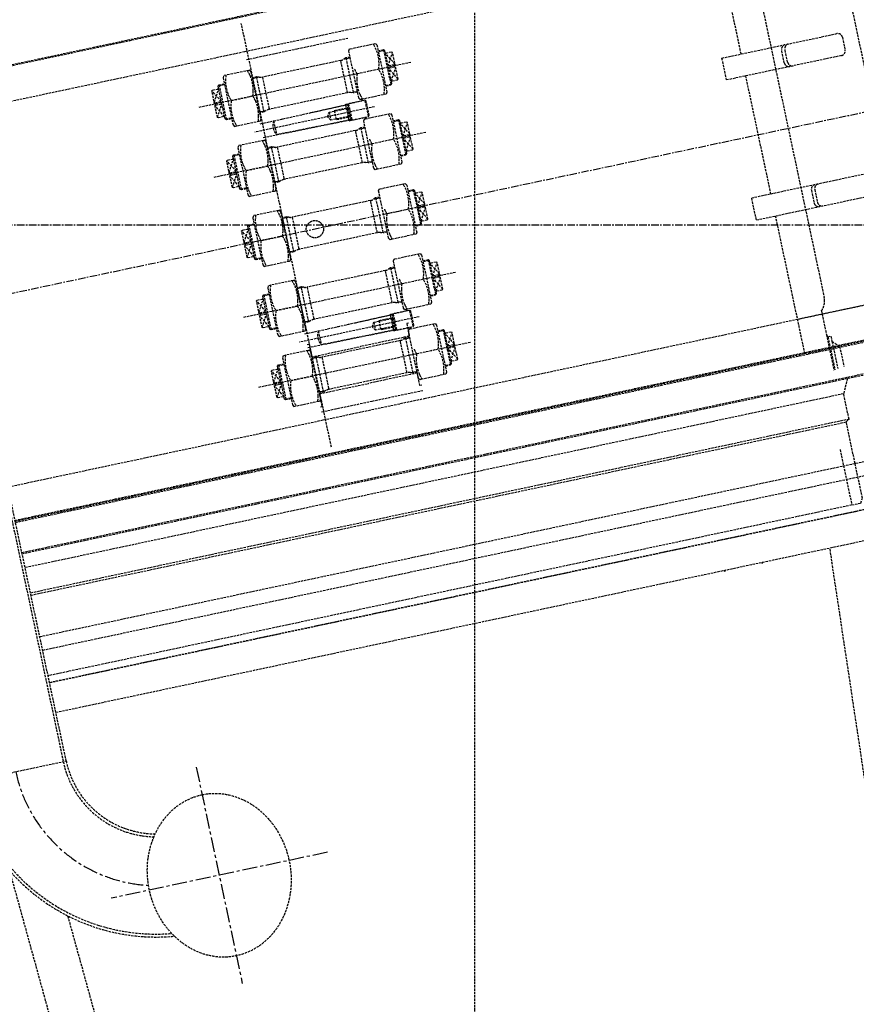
# Model space of a CAD drawing. Header units: millimetres. Extents: x 42975 to 708721, y 118172 to 172014.
# Tile 309 of 316: x 350619 to 352395, y 145982 to 148073. Entities that reach past the tile are written whole.
import ezdxf

# ---------------------------------------------------------------- set-up
doc = ezdxf.new("R2010")
doc.units = ezdxf.units.MM
for name, pattern in [('AM_DIN_F_W050', [6.25, 4.75, -1.5]), ('ГТО-1 Пунктир', [7, 5, -2]), ('осевая', [50.8, 31.75, -6.35, 6.35, -6.35])]:
    doc.linetypes.add(name, pattern=pattern)
for name, color, linetype, lineweight in [('AM_3', 6, 'AM_DIN_F_W050', 25), ('ГТО-2_Оси_025', 6, 'осевая', 25), ('ГТО-2_Пунктир_025', 151, 'ГТО-1 Пунктир', 25), ('ГТО-2_Размеры_035', 2, 'Continuous', 35), ('ОГОС_Пунктир_025', 151, 'ГТО-1 Пунктир', 25), ('ОГСО_Оси_025', 7, 'осевая', 25)]:
    doc.layers.add(name, color=color, linetype=linetype, lineweight=lineweight)

# ---------------------------------------------------------------- blocks, each defined once
blk = doc.blocks.new('ОГСО_Затвор_План')
at = {"layer": 'AM_3'}
blk.add_circle((-43.4, 0), 18.3, dxfattribs=at)
at = {"layer": 'ГТО-2_Оси_025', "ltscale": 0.5}
blk.add_line((1439.7, 0), (-1270.3, 0), dxfattribs=at)
at = {"layer": 'ОГОС_Пунктир_025'}
for p, q in [((1140.2, 475), (-794.6, 475)), ((1142.2, 473), (-794.6, 473)), ((919, 175.8), (919, 473)), ((-105.3, -460), (-105.3, 460)), ((-110.3, 400), (109.7, 400)), ((109.7, 400), (1142.2, 400)), ((-110.3, 382.5), (-0.3, 382.5)), ((-0.3, 382.5), (109.7, 382.5)), ((-181.3, 334), (-181.3, 336)), ((-180.4, 340.4), (-168.3, 340.4)), ((-178.8, 342), (-178.8, 266)), ((-92.6, 340.4), (-106.3, 340.4)), ((-97.1, 266), (-97.1, 342)), ((-85.3, 339), (-85.3, 269)), ((84.7, 269), (84.7, 339)), ((92, 340.4), (105.7, 340.4)), ((96.5, 342), (96.5, 266)), ((179.8, 340.4), (167.7, 340.4)), ((178.2, 342), (178.2, 266)), ((180.7, 334), (180.7, 336)), ((-196.3, 307.8), (-181.3, 334)), ((-181.3, 306.6), (-196.3, 333)), ((-181.3, 272), (-181.3, 334)), ((195.7, 307.8), (180.7, 334)), ((180.7, 272), (180.7, 334)), ((180.7, 306.6), (195.7, 333)), ((229.7, 304), (-230.3, 304)), ((-196.3, 275), (-181.3, 301.4)), ((-181.3, 274), (-196.3, 300.2)), ((-194.3, 301.4), (-194.3, 306.6)), ((-160.2, 304), (-113.4, 304)), ((159.6, 304), (112.8, 304)), ((195.7, 275), (180.7, 301.4)), ((180.7, 274), (195.7, 300.2)), ((193.7, 301.4), (193.7, 306.6)), ((-180.4, 267.6), (-181.3, 268.5)), ((-178.8, 266), (-180.4, 267.6)), ((-168.3, 267.6), (-180.4, 267.6)), ((-168.3, 266), (-178.8, 266)), ((-92.6, 267.6), (-106.3, 267.6)), ((92, 267.6), (105.7, 267.6)), ((167.7, 267.6), (179.8, 267.6)), ((167.7, 266), (178.2, 266)), ((178.2, 266), (179.8, 267.6)), ((179.8, 267.6), (180.7, 268.5)), ((-81.3, 243), (-81.3, 213)), ((37.7, 236.6), (37.7, 219.4)), ((49.7, 238), (77.4, 238)), ((49.7, 218), (49.7, 238)), ((75.7, 211.4), (75.7, 244.6)), ((76.6, 236.6), (76.6, 219.4)), ((77.7, 217.5), (77.7, 238.5)), ((81.7, 245.5), (81.7, 210.5)), ((117.7, 210.5), (117.7, 245.5)), ((134.7, 228), (-125.3, 228)), ((49.7, 218), (77.4, 218)), ((-180.4, 188.4), (-168.3, 188.4)), ((-178.8, 190), (-178.8, 114)), ((-92.6, 188.4), (-106.3, 188.4)), ((-97.1, 114), (-97.1, 190)), ((92, 188.4), (105.7, 188.4)), ((96.5, 190), (96.5, 114)), ((179.8, 188.4), (167.7, 188.4)), ((178.2, 190), (178.2, 114)), ((-196.3, 155.8), (-181.3, 182)), ((-181.3, 154.6), (-196.3, 181)), ((-181.3, 182), (-181.3, 184)), ((-181.3, 120), (-181.3, 182)), ((-85.3, 187), (-85.3, 117)), ((84.7, 117), (84.7, 187)), ((180.7, 182), (180.7, 184)), ((195.7, 155.8), (180.7, 182)), ((180.7, 120), (180.7, 182)), ((180.7, 154.6), (195.7, 181)), ((877.3, 128.2), (877.3, 175.7)), ((229.7, 152), (-230.3, 152)), ((-196.3, 123), (-181.3, 149.4)), ((-181.3, 122), (-196.3, 148.2)), ((-194.3, 149.4), (-194.3, 154.6)), ((-160.2, 152), (-113.4, 152)), ((159.6, 152), (112.8, 152)), ((195.7, 123), (180.7, 149.4)), ((180.7, 122), (195.7, 148.2)), ((193.7, 149.4), (193.7, 154.6)), ((919, -128.3), (919, 128.2)), ((-180.4, 115.6), (-181.3, 116.5)), ((-178.8, 114), (-180.4, 115.6)), ((-168.3, 115.6), (-180.4, 115.6)), ((-168.3, 114), (-178.8, 114)), ((-92.6, 115.6), (-106.3, 115.6)), ((92, 115.6), (105.7, 115.6)), ((167.7, 115.6), (179.8, 115.6)), ((167.7, 114), (178.2, 114)), ((178.2, 114), (179.8, 115.6)), ((179.8, 115.6), (180.7, 116.5)), ((-196.3, 3.8), (-181.3, 30)), ((-181.3, 2.6), (-196.3, 29)), ((-181.3, 30), (-181.3, 32)), ((-181.3, -32), (-181.3, 30)), ((-180.4, 36.4), (-168.3, 36.4)), ((-178.8, 38), (-178.8, -38)), ((-92.6, 36.4), (-106.3, 36.4)), ((-97.1, -38), (-97.1, 38)), ((-85.3, 35), (-85.3, -35)), ((84.7, -35), (84.7, 35)), ((92, 36.4), (105.7, 36.4)), ((96.5, 38), (96.5, -38)), ((179.8, 36.4), (167.7, 36.4)), ((178.2, 38), (178.2, -38)), ((180.7, 30), (180.7, 32)), ((195.7, 3.8), (180.7, 30)), ((180.7, -32), (180.7, 30)), ((180.7, 2.6), (195.7, 29)), ((-194.3, -2.6), (-194.3, 2.6)), ((193.7, -2.6), (193.7, 2.6)), ((-196.3, -29), (-181.3, -2.6)), ((-181.3, -30), (-196.3, -3.8)), ((-160.2, 0), (-113.4, 0)), ((159.6, 0), (112.8, 0)), ((195.7, -29), (180.7, -2.6)), ((180.7, -30), (195.7, -3.8)), ((-180.4, -36.4), (-181.3, -35.5)), ((-178.8, -38), (-180.4, -36.4)), ((-168.3, -36.4), (-180.4, -36.4)), ((-168.3, -38), (-178.8, -38)), ((-92.6, -36.4), (-106.3, -36.4)), ((92, -36.4), (105.7, -36.4)), ((167.7, -36.4), (179.8, -36.4)), ((167.7, -38), (178.2, -38)), ((178.2, -38), (179.8, -36.4)), ((179.8, -36.4), (180.7, -35.5)), ((-196.3, -148.2), (-181.3, -122)), ((-181.3, -149.4), (-196.3, -123)), ((-181.3, -122), (-181.3, -120)), ((-181.3, -184), (-181.3, -122)), ((-180.4, -115.6), (-168.3, -115.6)), ((-178.8, -114), (-178.8, -190)), ((-92.6, -115.6), (-106.3, -115.6)), ((-97.1, -190), (-97.1, -114)), ((-85.3, -117), (-85.3, -187)), ((84.7, -187), (84.7, -117)), ((92, -115.6), (105.7, -115.6)), ((96.5, -114), (96.5, -190)), ((179.8, -115.6), (167.7, -115.6)), ((178.2, -114), (178.2, -190)), ((180.7, -122), (180.7, -120)), ((195.7, -148.2), (180.7, -122)), ((180.7, -184), (180.7, -122)), ((180.7, -149.4), (195.7, -123)), ((877.3, -175.7), (877.3, -128.3)), ((229.7, -152), (-230.3, -152)), ((-196.3, -181), (-181.3, -154.6)), ((-181.3, -182), (-196.3, -155.8)), ((-194.3, -154.6), (-194.3, -149.4)), ((-160.2, -152), (-113.4, -152)), ((159.6, -152), (112.8, -152)), ((195.7, -181), (180.7, -154.6)), ((180.7, -182), (195.7, -155.8)), ((193.7, -154.6), (193.7, -149.4)), ((-180.4, -188.4), (-181.3, -187.5)), ((179.8, -188.4), (180.7, -187.5)), ((919, -475), (919, -175.8)), ((-178.8, -190), (-180.4, -188.4)), ((-168.3, -188.4), (-180.4, -188.4)), ((-168.3, -190), (-178.8, -190)), ((-92.6, -188.4), (-106.3, -188.4)), ((92, -188.4), (105.7, -188.4)), ((167.7, -188.4), (179.8, -188.4)), ((167.7, -190), (178.2, -190)), ((178.2, -190), (179.8, -188.4)), ((134.7, -228), (-125.3, -228)), ((-81.3, -213), (-81.3, -243)), ((37.7, -219.4), (37.7, -236.6)), ((49.7, -218), (77.4, -218)), ((49.7, -238), (49.7, -218)), ((75.7, -244.6), (75.7, -211.4)), ((76.6, -219.4), (76.6, -236.6)), ((77.7, -238.5), (77.7, -217.5)), ((81.7, -210.5), (81.7, -245.5)), ((117.7, -245.5), (117.7, -210.5)), ((49.7, -238), (77.4, -238)), ((-800.9, -253.6), (-800.9, -995)), ((-794.6, -995), (-794.6, -253.6)), ((-180.4, -267.6), (-168.3, -267.6)), ((-178.8, -266), (-178.8, -342)), ((-92.6, -267.6), (-106.3, -267.6)), ((-97.1, -342), (-97.1, -266)), ((-85.3, -269), (-85.3, -339)), ((84.7, -339), (84.7, -269)), ((92, -267.6), (105.7, -267.6)), ((96.5, -266), (96.5, -342)), ((179.8, -267.6), (167.7, -267.6)), ((178.2, -266), (178.2, -342)), ((-196.3, -300.2), (-181.3, -274)), ((-181.3, -301.4), (-196.3, -275)), ((-181.3, -274), (-181.3, -272)), ((-181.3, -336), (-181.3, -274)), ((180.7, -274), (180.7, -272)), ((195.7, -300.2), (180.7, -274)), ((180.7, -336), (180.7, -274)), ((180.7, -301.4), (195.7, -275)), ((229.7, -304), (-230.3, -304)), ((-196.3, -333), (-181.3, -306.6)), ((-181.3, -334), (-196.3, -307.8)), ((-194.3, -306.6), (-194.3, -301.4)), ((-160.2, -304), (-113.4, -304)), ((159.6, -304), (112.8, -304)), ((195.7, -333), (180.7, -306.6)), ((180.7, -334), (195.7, -307.8)), ((193.7, -306.6), (193.7, -301.4)), ((-180.4, -340.4), (-181.3, -339.5)), ((-178.8, -342), (-180.4, -340.4)), ((-168.3, -340.4), (-180.4, -340.4)), ((-168.3, -342), (-178.8, -342)), ((-92.6, -340.4), (-106.3, -340.4)), ((92, -340.4), (105.7, -340.4)), ((167.7, -340.4), (179.8, -340.4)), ((167.7, -342), (178.2, -342)), ((178.2, -342), (179.8, -340.4)), ((179.8, -340.4), (180.7, -339.5)), ((-110.3, -382.5), (-0.3, -382.5)), ((-0.3, -382.5), (109.7, -382.5)), ((-110.3, -400), (109.7, -400)), ((109.7, -400), (1142.2, -400)), ((972.2, -444.3), (972.2, -521.9)), ((974.3, -450), (974.3, -521.7)), ((1142.2, -473), (-794.6, -473)), ((1140.2, -475), (-794.6, -475)), ((-794.6, -477), (1142.2, -477)), ((980.7, -461.2), (980.7, -520.4)), ((994.4, -475), (994.4, -518.7)), ((1142.2, -543), (-794.6, -543)), ((996.3, -545), (981.7, -575.3)), ((981.7, -575.3), (-794.6, -575.3)), ((981.7, -630.5), (-794.6, -630.5)), ((-794.6, -635), (974.7, -635)), ((949.7, -810), (-794.6, -810)), ((1142.4, -825), (-794.6, -825)), ((-794.6, -825), (975.2, -825)), ((1142.4, -890), (-794.6, -890)), ((-1013.7, -995), (-794.6, -995))]:
    blk.add_line(p, q, dxfattribs=at)
for points in [[(919, -400), (1142.2, -400), (1142.2, -463), (1169.7, -435.5), (1169.7, 400), (1169.7, 435.5), (1142.2, 463), (1142.2, 400), (919, 400)], [(-794.6, 400), (-110.3, 400)], [(-110.3, 359), (-165.1, 359), (-167.3, 355.2), (-167.3, 252.8), (-165.1, 249), (-110.3, 249)], [(-110.3, 249), (-108.5, 249), (-106.3, 252.8), (-106.3, 355.2), (-108.5, 359), (-110.3, 359)], [(109.7, 249), (107.9, 249), (105.7, 252.8), (105.7, 355.2), (107.9, 359), (109.7, 359)], [(109.7, 359), (164.5, 359), (166.7, 355.2), (166.7, 252.8), (164.5, 249), (109.7, 249)], [(-196.3, 307.8), (-194.3, 306.6), (-181.3, 306.6)], [(-196.3, 300.2), (-194.3, 301.4), (-181.3, 301.4)], [(195.7, 307.8), (193.7, 306.6), (180.7, 306.6)], [(195.7, 300.2), (193.7, 301.4), (180.7, 301.4)], [(-110.3, 243), (-81.3, 243), (75.7, 244.6), (75.7, 246), (109.7, 246)], [(79.7, 217.5), (77.7, 217.5), (76.6, 219.4), (37.7, 219.4), (32.7, 228), (37.7, 236.6), (76.6, 236.6), (77.7, 238.5), (79.7, 238.5)], [(109.7, 245.5), (81.7, 245.5), (79.7, 243.5), (79.7, 212.5), (81.7, 210.5), (109.7, 210.5)], [(109.7, 249.7), (113.7, 245.5)], [(109.7, 210.5), (117.7, 210.5), (119.7, 212.5), (119.7, 243.5), (117.7, 245.5), (109.7, 245.5)], [(-110.3, 213), (-81.3, 213), (75.7, 211.4), (75.7, 210), (109.7, 210)], [(109.7, 206.3), (113.7, 210.5)], [(-110.3, 207), (-165.1, 207), (-167.3, 203.2), (-167.3, 100.8), (-165.1, 97), (-110.3, 97)], [(-110.3, 97), (-108.5, 97), (-106.3, 100.8), (-106.3, 203.2), (-108.5, 207), (-110.3, 207)], [(109.7, 97), (107.9, 97), (105.7, 100.8), (105.7, 203.2), (107.9, 207), (109.7, 207)], [(109.7, 207), (164.5, 207), (166.7, 203.2), (166.7, 100.8), (164.5, 97), (109.7, 97)], [(-196.3, 155.8), (-194.3, 154.6), (-181.3, 154.6)], [(-196.3, 148.2), (-194.3, 149.4), (-181.3, 149.4)], [(195.7, 155.8), (193.7, 154.6), (180.7, 154.6)], [(195.7, 148.2), (193.7, 149.4), (180.7, 149.4)], [(-110.3, 55), (-165.1, 55), (-167.3, 51.2), (-167.3, -51.2), (-165.1, -55), (-110.3, -55)], [(-110.3, -55), (-108.5, -55), (-106.3, -51.2), (-106.3, 51.2), (-108.5, 55), (-110.3, 55)], [(109.7, -55), (107.9, -55), (105.7, -51.2), (105.7, 51.2), (107.9, 55), (109.7, 55)], [(109.7, 55), (164.5, 55), (166.7, 51.2), (166.7, -51.2), (164.5, -55), (109.7, -55)], [(-196.3, 3.8), (-194.3, 2.6), (-181.3, 2.6)], [(195.7, 3.8), (193.7, 2.6), (180.7, 2.6)], [(-196.3, -3.8), (-194.3, -2.6), (-181.3, -2.6)], [(195.7, -3.8), (193.7, -2.6), (180.7, -2.6)], [(-110.3, -97), (-165.1, -97), (-167.3, -100.8), (-167.3, -203.2), (-165.1, -207), (-110.3, -207)], [(-110.3, -207), (-108.5, -207), (-106.3, -203.2), (-106.3, -100.8), (-108.5, -97), (-110.3, -97)], [(109.7, -207), (107.9, -207), (105.7, -203.2), (105.7, -100.8), (107.9, -97), (109.7, -97)], [(109.7, -97), (164.5, -97), (166.7, -100.8), (166.7, -203.2), (164.5, -207), (109.7, -207)], [(-196.3, -148.2), (-194.3, -149.4), (-181.3, -149.4)], [(-196.3, -155.8), (-194.3, -154.6), (-181.3, -154.6)], [(195.7, -148.2), (193.7, -149.4), (180.7, -149.4)], [(195.7, -155.8), (193.7, -154.6), (180.7, -154.6)], [(109.7, -206.3), (113.7, -210.5)], [(-110.3, -213), (-81.3, -213), (75.7, -211.4), (75.7, -210), (109.7, -210)], [(79.7, -238.5), (77.7, -238.5), (76.6, -236.6), (37.7, -236.6), (32.7, -228), (37.7, -219.4), (76.6, -219.4), (77.7, -217.5), (79.7, -217.5)], [(109.7, -210.5), (81.7, -210.5), (79.7, -212.5), (79.7, -243.5), (81.7, -245.5), (109.7, -245.5)], [(109.7, -245.5), (117.7, -245.5), (119.7, -243.5), (119.7, -212.5), (117.7, -210.5), (109.7, -210.5)], [(-110.3, -249), (-165.1, -249), (-167.3, -252.8), (-167.3, -355.2), (-165.1, -359), (-110.3, -359)], [(-110.3, -236.5), (-106.3, -236.5), (-106.3, -264), (-0.3, -264)], [(-110.3, -243), (-81.3, -243), (75.7, -244.6), (75.7, -246), (109.7, -246)], [(-110.3, -359), (-108.5, -359), (-106.3, -355.2), (-106.3, -252.8), (-108.5, -249), (-110.3, -249)], [(109.7, -236.5), (105.7, -236.5), (105.7, -264), (-0.3, -264)], [(109.7, -359), (107.9, -359), (105.7, -355.2), (105.7, -252.8), (107.9, -249), (109.7, -249)], [(109.7, -249.7), (113.7, -245.5)], [(109.7, -249), (164.5, -249), (166.7, -252.8), (166.7, -355.2), (164.5, -359), (109.7, -359)], [(-196.3, -300.2), (-194.3, -301.4), (-181.3, -301.4)], [(-196.3, -307.8), (-194.3, -306.6), (-181.3, -306.6)], [(195.7, -300.2), (193.7, -301.4), (180.7, -301.4)], [(195.7, -307.8), (193.7, -306.6), (180.7, -306.6)], [(-110.3, -371.5), (-106.3, -371.5), (-106.3, -344), (-0.3, -344)], [(109.7, -371.5), (105.7, -371.5), (105.7, -344), (-0.3, -344)], [(-794.6, -400), (-110.3, -400)], [(-794.6, -545), (1140.2, -545), (1142.2, -543), (1142.2, -477), (1140.2, -475), (-794.6, -475)], [(974.7, -725), (974.7, -635), (981.7, -630.5), (981.7, -575.3)], [(949.7, -689.6), (949.7, -810), (969.2, -810), (974.7, -800.5), (974.7, -725)], [(-794.6, -725), (1140.2, -725), (1142.2, -727), (1142.2, -755), (-794.6, -755)], [(-794.6, -825), (1142.2, -825), (1142.2, -755), (-794.6, -755)]]:
    blk.add_lwpolyline(points, dxfattribs=at)
for points in [[(949.7, 475), (949.7, 400, -0.414214), (983.9, 365), (983.9, -367.1, -0.21363), (972.2, -393.3), (972.2, -444.3), (974.3, -450), (980.7, -450), (980.7, -461.2), (994.4, -475)], [(-160.2, 249, -0.178979), (-160.2, 304, -0.178979), (-160.2, 359)], [(-110.3, 348.3, 0.035103), (-113.4, 359)], [(159.6, 249, 0.178979), (159.6, 304, 0.178979), (159.6, 359)], [(-168.3, 266), (-178.8, 266), (-181.3, 268.5), (-181.3, 272, 0.414214), (-183.3, 274), (-194.3, 274), (-196.3, 275), (-196.3, 333), (-194.3, 334), (-183.3, 334, 0.414214), (-181.3, 336), (-181.3, 339.5), (-178.8, 342), (-168.3, 342)], [(-110.3, 314.7, 0.107335), (-110.3, 348.3)], [(105.7, 342), (96.5, 342), (91.5, 340.2, -0.087489), (84.7, 339), (-85.3, 339, -0.087489), (-92.1, 340.2), (-97.1, 342), (-106.3, 342)], [(167.7, 266), (178.2, 266), (180.7, 268.5), (180.7, 272, -0.414214), (182.7, 274), (193.7, 274), (195.7, 275), (195.7, 333), (193.7, 334), (182.7, 334, -0.414214), (180.7, 336), (180.7, 339.5), (178.2, 342), (167.7, 342)], [(-110.3, 293.3, 0.035103), (-113.4, 304, 0.035103), (-110.3, 314.7, 0.014588)], [(109.7, 293.3, -0.035103), (112.8, 304, -0.035103), (109.7, 314.7, -0.014588)], [(-110.3, 259.7, 0.107335), (-110.3, 293.3, 0.134219)], [(109.7, 259.7, -0.107335), (109.7, 293.3, -0.134219)], [(-113.4, 249, 0.035103), (-110.3, 259.7, 0.016745)], [(-113.4, 249, 0.035103), (-110.3, 259.7, 0.016745)], [(105.7, 266), (96.5, 266), (91.5, 267.8, 0.087489), (84.7, 269), (-85.3, 269, 0.087489), (-92.1, 267.8), (-97.1, 266), (-106.3, 266)], [(112.8, 249, -0.035103), (109.7, 259.7, -0.016745)], [(112.8, 249, -0.035103), (109.7, 259.7, -0.016745)], [(-0.3, 243.8), (75.7, 244.6), (79.7, 243.5), (79.7, 212.5), (75.7, 211.4), (-81.3, 213, -0.131657), (-85.3, 228, -0.131657), (-81.3, 243), (-0.3, 243.8)], [(-168.3, 114), (-178.8, 114), (-181.3, 116.5), (-181.3, 120, 0.414214), (-183.3, 122), (-194.3, 122), (-196.3, 123), (-196.3, 181), (-194.3, 182), (-183.3, 182, 0.414214), (-181.3, 184), (-181.3, 187.5), (-178.8, 190), (-168.3, 190)], [(-160.2, 97, -0.178979), (-160.2, 152, -0.178979), (-160.2, 207)], [(-110.3, 196.3, 0.035103), (-113.4, 207)], [(-110.3, 162.7, 0.107335), (-110.3, 196.3)], [(105.7, 190), (96.5, 190), (91.5, 188.2, -0.087489), (84.7, 187), (-85.3, 187, -0.087489), (-92.1, 188.2), (-97.1, 190), (-106.3, 190)], [(159.6, 97, 0.178979), (159.6, 152, 0.178979), (159.6, 207)], [(167.7, 114), (178.2, 114), (180.7, 116.5), (180.7, 120, -0.414214), (182.7, 122), (193.7, 122), (195.7, 123), (195.7, 181), (193.7, 182), (182.7, 182, -0.414214), (180.7, 184), (180.7, 187.5), (178.2, 190), (167.7, 190)], [(877.3, 175.7), (1126.6, 175.8, -0.414283), (1136.6, 165.8), (1136.6, 138.2, -0.414214), (1126.6, 128.2), (877.3, 128.2)], [(1014.7, 128.2, -0.414144), (1004.7, 138.2), (1004.7, 165.8, -0.414144), (1014.7, 175.8)], [(1021.9, 128.2, -0.414144), (1011.9, 138.2), (1011.9, 165.8, -0.414144), (1021.9, 175.8)], [(-110.3, 141.3, 0.035103), (-113.4, 152, 0.035103), (-110.3, 162.7, 0.014588)], [(109.7, 141.3, -0.035103), (112.8, 152, -0.035103), (109.7, 162.7, -0.014588)], [(-110.3, 107.7, 0.107335), (-110.3, 141.3, 0.134219)], [(109.7, 107.7, -0.107335), (109.7, 141.3, -0.134219)], [(-113.4, 97, 0.035103), (-110.3, 107.7, 0.016745)], [(105.7, 114), (96.5, 114), (91.5, 115.8, 0.087489), (84.7, 117), (-85.3, 117, 0.087489), (-92.1, 115.8), (-97.1, 114), (-106.3, 114)], [(112.8, 97, -0.035103), (109.7, 107.7, -0.016745)], [(-160.2, -55, -0.178979), (-160.2, 0, -0.178979), (-160.2, 55)], [(-110.3, 44.3, 0.035103), (-113.4, 55)], [(-110.3, 10.7, 0.107335), (-110.3, 44.3)], [(159.6, -55, 0.178979), (159.6, 0, 0.178979), (159.6, 55)], [(-168.3, -38), (-178.8, -38), (-181.3, -35.5), (-181.3, -32, 0.414214), (-183.3, -30), (-194.3, -30), (-196.3, -29), (-196.3, 29), (-194.3, 30), (-183.3, 30, 0.414214), (-181.3, 32), (-181.3, 35.5), (-178.8, 38), (-168.3, 38)], [(105.7, 38), (96.5, 38), (91.5, 36.2, -0.087489), (84.7, 35), (-85.3, 35, -0.087489), (-92.1, 36.2), (-97.1, 38), (-106.3, 38)], [(167.7, -38), (178.2, -38), (180.7, -35.5), (180.7, -32, -0.414214), (182.7, -30), (193.7, -30), (195.7, -29), (195.7, 29), (193.7, 30), (182.7, 30, -0.414214), (180.7, 32), (180.7, 35.5), (178.2, 38), (167.7, 38)], [(-110.3, -10.7, 0.035103), (-113.4, 0, 0.035103), (-110.3, 10.7, 0.014588)], [(109.7, -10.7, -0.035103), (112.8, 0, -0.035103), (109.7, 10.7, -0.014588)], [(-110.3, -44.3, 0.107335), (-110.3, -10.7, 0.134219)], [(109.7, -44.3, -0.107335), (109.7, -10.7, -0.134219)], [(105.7, -38), (96.5, -38), (91.5, -36.2, 0.087489), (84.7, -35), (-85.3, -35, 0.087489), (-92.1, -36.2), (-97.1, -38), (-106.3, -38)], [(-113.4, -55, 0.035103), (-110.3, -44.3, 0.016745)], [(112.8, -55, -0.035103), (109.7, -44.3, -0.016745)], [(-160.2, -207, -0.178979), (-160.2, -152, -0.178979), (-160.2, -97)], [(-110.3, -107.7, 0.035103), (-113.4, -97)], [(159.6, -207, 0.178979), (159.6, -152, 0.178979), (159.6, -97)], [(-168.3, -190), (-178.8, -190), (-181.3, -187.5), (-181.3, -184, 0.414214), (-183.3, -182), (-194.3, -182), (-196.3, -181), (-196.3, -123), (-194.3, -122), (-183.3, -122, 0.414214), (-181.3, -120), (-181.3, -116.5), (-178.8, -114), (-168.3, -114)], [(-110.3, -141.3, 0.107335), (-110.3, -107.7)], [(105.7, -114), (96.5, -114), (91.5, -115.8, -0.087489), (84.7, -117), (-85.3, -117, -0.087489), (-92.1, -115.8), (-97.1, -114), (-106.3, -114)], [(167.7, -190), (178.2, -190), (180.7, -187.5), (180.7, -184, -0.414214), (182.7, -182), (193.7, -182), (195.7, -181), (195.7, -123), (193.7, -122), (182.7, -122, -0.414214), (180.7, -120), (180.7, -116.5), (178.2, -114), (167.7, -114)], [(-110.3, -162.7, 0.035103), (-113.4, -152, 0.035103), (-110.3, -141.3, 0.014588)], [(109.7, -162.7, -0.035103), (112.8, -152, -0.035103), (109.7, -141.3, -0.014588)], [(877.3, -175.7), (1126.6, -175.8, 0.414283), (1136.6, -165.8), (1136.6, -138.2, 0.414214), (1126.6, -128.3), (877.3, -128.3)], [(1014.7, -128.3, 0.414144), (1004.7, -138.2), (1004.7, -165.8, 0.414144), (1014.7, -175.8)], [(1021.9, -128.3, 0.414144), (1011.9, -138.2), (1011.9, -165.8, 0.414144), (1021.9, -175.8)], [(-110.3, -196.3, 0.107335), (-110.3, -162.7, 0.134219)], [(109.7, -196.3, -0.107335), (109.7, -162.7, -0.134219)], [(105.7, -190), (96.5, -190), (91.5, -188.2, 0.087489), (84.7, -187), (-85.3, -187, 0.087489), (-92.1, -188.2), (-97.1, -190), (-106.3, -190)], [(-113.4, -207, 0.035103), (-110.3, -196.3, 0.016745)], [(112.8, -207, -0.035103), (109.7, -196.3, -0.016745)], [(-0.3, -212.2), (75.7, -211.4), (79.7, -212.5), (79.7, -243.5), (75.7, -244.6), (-81.3, -243, -0.131657), (-85.3, -228, -0.131657), (-81.3, -213), (-0.3, -212.2)], [(-160.2, -359, -0.178979), (-160.2, -304, -0.178979), (-160.2, -249)], [(-110.3, -259.7, 0.035103), (-113.4, -249)], [(159.6, -359, 0.178979), (159.6, -304, 0.178979), (159.6, -249)], [(-168.3, -342), (-178.8, -342), (-181.3, -339.5), (-181.3, -336, 0.414214), (-183.3, -334), (-194.3, -334), (-196.3, -333), (-196.3, -275), (-194.3, -274), (-183.3, -274, 0.414214), (-181.3, -272), (-181.3, -268.5), (-178.8, -266), (-168.3, -266)], [(-110.3, -293.3, 0.107335), (-110.3, -259.7)], [(105.7, -266), (96.5, -266), (91.5, -267.8, -0.087489), (84.7, -269), (-85.3, -269, -0.087489), (-92.1, -267.8), (-97.1, -266), (-106.3, -266)], [(167.7, -342), (178.2, -342), (180.7, -339.5), (180.7, -336, -0.414214), (182.7, -334), (193.7, -334), (195.7, -333), (195.7, -275), (193.7, -274), (182.7, -274, -0.414214), (180.7, -272), (180.7, -268.5), (178.2, -266), (167.7, -266)], [(-110.3, -314.7, 0.035103), (-113.4, -304, 0.035103), (-110.3, -293.3, 0.014588)], [(109.7, -314.7, -0.035103), (112.8, -304, -0.035103), (109.7, -293.3, -0.014588)], [(-110.3, -348.3, 0.107335), (-110.3, -314.7, 0.134219)], [(109.7, -348.3, -0.107335), (109.7, -314.7, -0.134219)], [(-113.4, -359, 0.035103), (-110.3, -348.3, 0.016745)], [(105.7, -342), (96.5, -342), (91.5, -340.2, 0.087489), (84.7, -339), (-85.3, -339, 0.087489), (-92.1, -340.2), (-97.1, -342), (-106.3, -342)], [(112.8, -359, -0.035103), (109.7, -348.3, -0.016745)]]:
    blk.add_lwpolyline(points, format="xyb", dxfattribs=at)
for centre, radius, start, end in [((-0.1, -310), 877.5, 318.4524, 318.6262), ((-0.1, -310), 940, 321.7464, 321.9011), ((-599.2, -995), 414.5, 180, 263.3291), ((-599.2, -995), 408.3, 180, 262.6069), ((-599.2, -995), 201.8, 180, 256.5888), ((-599.2, -995), 195.5, 180, 257.3478)]:
    blk.add_arc(centre, radius, start, end, dxfattribs=at)
blk.add_ellipse((-527.3, -1300), major_axis=(0, 174.8), ratio=0.867023, dxfattribs=at)
at = {"layer": 'ОГСО_Оси_025'}
for p, q in [((-527.3, -1065.3), (-527.3, -1534.7)), ((-292.6, -1300), (-761.9, -1300))]:
    blk.add_line(p, q, dxfattribs=at)
blk.add_arc((-598.8, -995), 305.4, 180, 254.8461, dxfattribs=at)
blk = doc.blocks.new('A$C1AA538EC')
at = {"layer": 'ОГОС_Пунктир_025'}
for p, q in [((7334.4, -13579.4), (7064.1, -11786.6)), ((5723.4, -13921.8), (5323.4, -12472.1)), ((5815, -13902.3), (5446.7, -12567.5))]:
    blk.add_line(p, q, dxfattribs=at)
at = {"layer": 'ГТО-2_Размеры_035', "rotation": 11.99999999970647}
blk.add_blockref('ОГСО_Затвор_План', (6013.4, -11100.1), dxfattribs=at)

msp = doc.modelspace()

# ---------------------------------------------------------------- linework, layer by layer
at = {"layer": 'ГТО-2_Оси_025', "ltscale": 0.5}
msp.add_line((308398.4, 147637), (372499, 147637), dxfattribs=at)
at = {"layer": 'ГТО-2_Пунктир_025'}
msp.add_line((351584.6, 149137.2), (351584.6, 137837.2), dxfattribs=at)

# ---------------------------------------------------------------- block references
at = {"layer": 'ГТО-2_Размеры_035'}
msp.add_blockref('A$C1AA538EC', (345274.6, 158737.1), dxfattribs=at)

doc.saveas('drawing.dxf')
